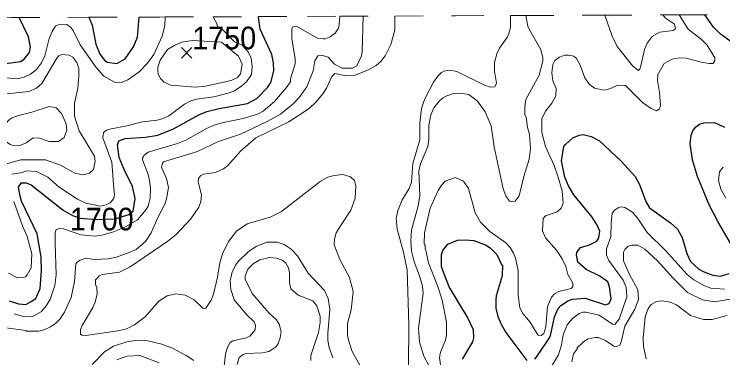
# Model space of a CAD drawing. Extents: x 423 to 448.8, y 7456.3 to 7484.
# Drawn here: x 436.1 to 438.607, y 7482.784 to 7484 of the extents above; entities that cross this region are included whole.
import ezdxf
from ezdxf.enums import TextEntityAlignment as Align

# ---------------------------------------------------------------- set-up
doc = ezdxf.new("R2010")
doc.units = 0
doc.header["$LTSCALE"] = 0.032
doc.linetypes.add('SHORT_DASHED', pattern=[2.7, 1.5, -1.2])
for name, color, linetype, lineweight in [('1', 7, 'Continuous', 25), ('2', 7, 'Continuous', 13), ('21', 7, 'Continuous', 25), ('22', 7, 'SHORT_DASHED', 13)]:
    doc.layers.add(name, color=color, linetype=linetype, lineweight=lineweight)
doc.layers.add('61', color=7, linetype='Continuous')

msp = doc.modelspace()

# ---------------------------------------------------------------- linework, layer by layer
at = {"layer": '1'}
for points in [[(436.07, 7483.825), (436.1226, 7483.8327), (436.1357, 7483.8412), (436.1535, 7483.8645), (436.1574, 7483.883), (436.1504, 7483.9201), (436.1172, 7483.9877)], [(436.0824, 7482.9858), (436.1148, 7482.975), (436.1411, 7482.9719), (436.1604, 7482.9827), (436.1759, 7482.9935), (436.1921, 7483.0291), (436.196, 7483.091), (436.1952, 7483.1405), (436.1806, 7483.2225), (436.1257, 7483.3385), (436.121, 7483.3555), (436.1156, 7483.388), (436.1241, 7483.4027), (436.1427, 7483.4035), (436.1597, 7483.3965), (436.2726, 7483.3068), (436.3067, 7483.2874), (436.3334, 7483.2784), (436.3915, 7483.2737), (436.4575, 7483.2757), (436.5055, 7483.2904), (436.5209, 7483.3028), (436.5279, 7483.3478), (436.5186, 7483.3896), (436.4884, 7483.4499), (436.4714, 7483.4932), (436.4652, 7483.5365), (436.4706, 7483.552), (436.4923, 7483.5597), (436.565, 7483.5643), (436.6083, 7483.5713), (436.664, 7483.5945), (436.7537, 7483.644), (436.7816, 7483.6556), (436.8249, 7483.6664), (436.9254, 7483.6842), (436.9587, 7483.7012), (436.9966, 7483.7399), (437.0081, 7483.7577), (437.0182, 7483.7995), (437.0175, 7483.8273), (437.012, 7483.8567), (436.9703, 7483.9464), (436.9647, 7483.9893), (436.9644, 7483.9913)], [(436.3642, 7483.9888), (436.3763, 7483.9604), (436.3886, 7483.8938), (436.4025, 7483.8583), (436.4196, 7483.8366), (436.4288, 7483.8296), (436.4629, 7483.8258), (436.4922, 7483.842), (436.5224, 7483.8846), (436.5356, 7483.9186), (436.5418, 7483.9895)], [(438.6495, 7483.893), (438.5984, 7483.9302), (438.5744, 7483.9541), (438.5439, 7483.9977)], [(438.651, 7483.1606), (438.5891, 7483.2658), (438.559, 7483.3246), (438.5172, 7483.4251), (438.4994, 7483.4839), (438.4916, 7483.5412), (438.4947, 7483.5721), (438.501, 7483.5876), (438.5102, 7483.5999), (438.5249, 7483.6107), (438.5404, 7483.6154), (438.5783, 7483.6169), (438.6131, 7483.5999)], [(438.0609, 7482.9865), (438.0748, 7482.9912), (438.1197, 7482.9943), (438.1924, 7482.9718), (438.2047, 7482.9765), (438.2117, 7482.992), (438.2062, 7483.0353), (438.2, 7483.0523), (438.1722, 7483.0732), (438.1235, 7483.0964), (438.0941, 7483.1227), (438.0895, 7483.1482), (438.0902, 7483.1567), (438.0949, 7483.1637), (438.1042, 7483.1745), (438.1351, 7483.183), (438.1614, 7483.1969), (438.1691, 7483.2078), (438.1722, 7483.2325), (438.163, 7483.2534), (438.1444, 7483.282), (438.0802, 7483.3602), (438.0609, 7483.3926), (438.0477, 7483.4236), (438.0369, 7483.4808), (438.0446, 7483.5311), (438.0508, 7483.5388), (438.0763, 7483.5628), (438.0995, 7483.572), (438.1135, 7483.5736), (438.1413, 7483.5667), (438.1707, 7483.5519), (438.2472, 7483.48), (438.2975, 7483.4251), (438.3122, 7483.3973), (438.3347, 7483.337), (438.3478, 7483.3145), (438.422, 7483.2619), (438.4468, 7483.2387), (438.4631, 7483.2101), (438.4801, 7483.1529), (438.4924, 7483.1242), (438.5226, 7483.0979), (438.5381, 7483.0887), (438.5714, 7483.0763), (438.5992, 7483.0724), (438.6301, 7483.0817)], [(437.6857, 7482.7785), (437.7229, 7482.8404), (437.7267, 7482.8543), (437.7252, 7482.8822), (437.7043, 7482.927), (437.6385, 7483.0353), (437.6161, 7483.0925), (437.6122, 7483.1065), (437.6122, 7483.1498), (437.6169, 7483.1637), (437.6339, 7483.1861), (437.6679, 7483.2), (437.6973, 7483.2016), (437.7267, 7483.1985), (437.77, 7483.1823), (437.7855, 7483.1722), (437.8079, 7483.1497), (437.8241, 7483.1142), (437.828, 7483.1111), (437.8265, 7483.074), (437.8056, 7483.0028), (437.8041, 7482.9874), (437.8041, 7482.9595), (437.811, 7482.9301), (437.8226, 7482.9023), (437.8396, 7482.8728), (437.9139, 7482.7746)], [(437.9417, 7482.7785), (437.9502, 7482.7901), (437.9959, 7482.8574), (438.0059, 7482.9007), (438.0121, 7482.9286), (438.0245, 7482.958), (438.0345, 7482.9688), (438.0609, 7482.9865)]]:
    msp.add_lwpolyline(points, dxfattribs=at)
at = {"layer": '2'}
for points in [[(437.3352, 7483.9928), (437.3315, 7483.8676), (437.3292, 7483.8521), (437.3122, 7483.8172), (437.2967, 7483.8088), (437.2603, 7483.8088), (437.2332, 7483.8234), (437.2108, 7483.8474), (437.1876, 7483.8552), (437.1745, 7483.8521), (437.1636, 7483.835), (437.1575, 7483.7995), (437.1358, 7483.7422), (437.1087, 7483.7051), (437.0871, 7483.6827), (437.0422, 7483.6455), (436.995, 7483.62), (436.9006, 7483.5751), (436.8233, 7483.5496), (436.749, 7483.514), (436.6284, 7483.4769), (436.6245, 7483.4723), (436.6214, 7483.4568), (436.6384, 7483.4189), (436.6454, 7483.3865), (436.6392, 7483.3462), (436.6331, 7483.3277), (436.6068, 7483.2781), (436.5843, 7483.2256), (436.5642, 7483.1954), (436.531, 7483.1675), (436.5093, 7483.1575), (436.4621, 7483.1397), (436.432, 7483.1335), (436.3825, 7483.132), (436.3531, 7483.1359), (436.333, 7483.1296), (436.3236, 7483.1234), (436.3175, 7483.1165), (436.3136, 7483.0539), (436.3012, 7482.9966), (436.278, 7482.9448), (436.261, 7482.9208), (436.2471, 7482.9061), (436.2285, 7482.8937), (436.2077, 7482.8837), (436.1875, 7482.8783), (436.1419, 7482.8783), (436.1419, 7482.8806), (436.07, 7482.8899)], [(436.8036, 7483.9906), (436.8163, 7483.9665), (436.8187, 7483.9549), (436.8397, 7483.943), (436.8795, 7483.9025), (436.9065, 7483.8897), (436.9283, 7483.8661), (436.9388, 7483.8443), (436.9417, 7483.8134), (436.9393, 7483.7863), (436.9215, 7483.7608), (436.9053, 7483.7461), (436.879, 7483.7291), (436.8574, 7483.7198), (436.8063, 7483.7074), (436.7444, 7483.6989), (436.7243, 7483.6927), (436.7027, 7483.6811), (436.647, 7483.6401), (436.6269, 7483.6301), (436.6052, 7483.6247), (436.5542, 7483.6192), (436.4938, 7483.603), (436.4428, 7483.5937), (436.426, 7483.5891), (436.426, 7483.589), (436.4164, 7483.5814), (436.4134, 7483.5628), (436.4459, 7483.4762), (436.4521, 7483.3834), (436.4552, 7483.3633), (436.4528, 7483.3477), (436.4389, 7483.3323), (436.4258, 7483.3246), (436.4041, 7483.3199), (436.3531, 7483.3315), (436.3237, 7483.3454), (436.2595, 7483.388), (436.2185, 7483.4228), (436.179, 7483.4429), (436.1427, 7483.4452), (436.1288, 7483.4398), (436.0916, 7483.4336)], [(436.0994, 7482.9394), (436.1365, 7482.9293), (436.1658, 7482.9301), (436.1968, 7482.9479), (436.213, 7482.9672), (436.227, 7482.9904), (436.2432, 7483.0399), (436.2479, 7483.0771), (436.2448, 7483.1885), (436.2448, 7483.2256), (436.2478, 7483.2379), (436.2618, 7483.2418), (436.2742, 7483.2402), (436.3361, 7483.2186), (436.3856, 7483.2147), (436.4103, 7483.2178), (436.4474, 7483.2279), (436.4895, 7483.245), (436.5364, 7483.2719), (436.5673, 7483.3083), (436.5735, 7483.3199), (436.5812, 7483.3493), (436.582, 7483.3818), (436.5789, 7483.4112), (436.5742, 7483.4329), (436.5541, 7483.4839), (436.5541, 7483.4908), (436.5575, 7483.4963), (436.5603, 7483.5009), (436.5743, 7483.511), (436.6779, 7483.5419), (436.7073, 7483.5543), (436.78, 7483.5953), (436.8079, 7483.6069), (436.8388, 7483.6161), (436.91, 7483.6301), (436.961, 7483.6463), (436.9803, 7483.6572), (437.0205, 7483.6904), (437.0623, 7483.7391), (437.077, 7483.7608), (437.0778, 7483.7716), (437.094, 7483.8242), (437.094, 7483.8428), (437.0824, 7483.9124), (437.0817, 7483.9479), (437.0848, 7483.9541), (437.0909, 7483.9565), (437.1018, 7483.9549), (437.1729, 7483.9155), (437.193, 7483.9124), (437.2, 7483.9124), (437.2178, 7483.9201), (437.2356, 7483.9325), (437.2428, 7483.9433), (437.2472, 7483.9503), (437.2503, 7483.9619), (437.2519, 7483.9925)], [(436.466, 7482.8791), (436.3531, 7482.8628), (436.3399, 7482.8636), (436.3345, 7482.8674), (436.3345, 7482.8837), (436.3399, 7482.8976), (436.377, 7482.9595), (436.3863, 7482.9812), (436.3933, 7483.0106), (436.3925, 7483.0322), (436.3871, 7483.043), (436.3871, 7483.0593), (436.3917, 7483.0647), (436.401, 7483.0739), (436.4119, 7483.0786), (436.4722, 7483.0871), (436.5101, 7483.1057), (436.6438, 7483.1969), (436.6725, 7483.2201), (436.7251, 7483.2758), (436.7529, 7483.3168), (436.7599, 7483.337), (436.7622, 7483.3594), (436.7506, 7483.4081), (436.7521, 7483.4189), (436.7591, 7483.4274), (436.7707, 7483.4336), (436.8125, 7483.4398), (436.8403, 7483.4522), (436.8558, 7483.4646), (436.9014, 7483.5164), (436.9548, 7483.5628), (437.0716, 7483.6192), (437.1435, 7483.6664), (437.1667, 7483.6881), (437.1915, 7483.7175), (437.2046, 7483.7376), (437.2239, 7483.7794), (437.234, 7483.7894), (437.2735, 7483.7817), (437.3029, 7483.7832), (437.3539, 7483.8026), (437.381, 7483.8188), (437.3972, 7483.8327), (437.4127, 7483.8521), (437.4328, 7483.8923), (437.4467, 7483.9433), (437.4472, 7483.9933)], [(436.6238, 7483.9217), (436.6331, 7483.9588), (436.6343, 7483.9899)], [(437.8562, 7483.995), (437.8559, 7483.9526), (437.8505, 7483.931), (437.8458, 7483.9201), (437.8172, 7483.8799), (437.8079, 7483.8598), (437.7994, 7483.8289), (437.7994, 7483.7979), (437.8064, 7483.7562), (437.8002, 7483.7422), (437.784, 7483.7414), (437.7639, 7483.7484), (437.6656, 7483.7971), (437.6417, 7483.8018), (437.6199, 7483.7979), (437.6123, 7483.7933), (437.5983, 7483.7801), (437.5836, 7483.7593), (437.5519, 7483.6974), (437.5411, 7483.6665), (437.5349, 7483.6154), (437.5349, 7483.5551), (437.5109, 7483.4715), (437.5055, 7483.405), (437.497, 7483.3834), (437.4722, 7483.3431), (437.456, 7483.3014), (437.4545, 7483.2905), (437.4514, 7483.2797), (437.4545, 7483.2395), (437.4777, 7483.1575), (437.49, 7483.0956), (437.4962, 7482.9007), (437.4947, 7482.7553)], [(438.4524, 7483.9974), (438.4847, 7483.9464), (438.5319, 7483.9101), (438.552, 7483.89), (438.5791, 7483.8451), (438.5791, 7483.8382), (438.5779, 7483.8324), (438.5778, 7483.8325), (438.5729, 7483.8258), (438.559, 7483.825), (438.5311, 7483.8304), (438.4785, 7483.8443), (438.4538, 7483.8451), (438.4275, 7483.8412), (438.3996, 7483.825), (438.3779, 7483.7863), (438.3764, 7483.7655), (438.3834, 7483.7221), (438.3865, 7483.6773), (438.3841, 7483.668), (438.3825, 7483.6635), (438.3731, 7483.6575), (438.3532, 7483.6656), (438.323, 7483.6873), (438.2635, 7483.7476), (438.2357, 7483.7492), (438.2063, 7483.7353), (438.1877, 7483.7314), (438.1537, 7483.7383), (438.1343, 7483.7523), (438.1188, 7483.7747), (438.1026, 7483.8196), (438.0895, 7483.8428), (438.0802, 7483.8513), (438.0609, 7483.8552), (438.0469, 7483.8544), (438.0291, 7483.8478), (438.0129, 7483.8358), (438.0052, 7483.8219), (438.0021, 7483.7918), (438.0059, 7483.7639), (438.0175, 7483.7368), (438.016, 7483.7113), (438.0021, 7483.685), (437.9812, 7483.6579), (437.9672, 7483.6301), (437.9665, 7483.5813), (437.9804, 7483.5319), (438.0106, 7483.4646), (438.0237, 7483.4267), (438.0392, 7483.3741), (438.0423, 7483.3308), (438.0353, 7483.3138), (438.0214, 7483.2998), (437.9804, 7483.2859), (437.9711, 7483.2766), (437.9696, 7483.2333), (437.9804, 7483.2086), (438.0183, 7483.1644), (438.0392, 7483.1343), (438.0516, 7483.1065), (438.0593, 7483.0786), (438.0763, 7483.0476), (438.0771, 7483.0353), (438.0701, 7483.0291), (438.0268, 7483.0183), (438.0113, 7483.0098), (438.0005, 7482.9989), (437.9866, 7482.9657), (437.9812, 7482.893), (437.9742, 7482.8698), (437.9642, 7482.8628), (437.9541, 7482.8643), (437.9409, 7482.8837), (437.9255, 7482.91), (437.8999, 7482.9401), (437.8892, 7482.9611), (437.883, 7483.0059), (437.883, 7483.0925), (437.8737, 7483.1359), (437.8667, 7483.1544), (437.8551, 7483.1745), (437.8396, 7483.1907), (437.7832, 7483.2302), (437.7499, 7483.2642), (437.7314, 7483.2967), (437.7074, 7483.3834), (437.6896, 7483.4089), (437.6618, 7483.422), (437.6246, 7483.4089), (437.613, 7483.3957), (437.6006, 7483.3756), (437.572, 7483.3138), (437.5511, 7483.2256), (437.5504, 7483.1869), (437.5535, 7483.1823), (437.5535, 7483.1699), (437.5558, 7483.1691), (437.5658, 7483.1204), (437.5998, 7483.0322), (437.6138, 7482.9874)], [(437.5674, 7483.6061), (437.5743, 7483.6432), (437.5852, 7483.668), (437.6045, 7483.6927), (437.6153, 7483.7028), (437.6308, 7483.7113), (437.654, 7483.719), (437.6788, 7483.7206), (437.7082, 7483.7159), (437.7391, 7483.6919), (437.7661, 7483.6541), (437.7871, 7483.6046), (437.7986, 7483.5303), (437.8304, 7483.3818), (437.8397, 7483.3571), (437.852, 7483.3385), (437.859, 7483.3362), (437.8729, 7483.3385), (437.8868, 7483.357), (437.9031, 7483.4251), (437.9224, 7483.487), (437.9263, 7483.5241), (437.9232, 7483.5736), (437.9162, 7483.5984), (437.9116, 7483.6355), (437.9062, 7483.6432), (437.9062, 7483.6726), (437.91, 7483.6974), (437.9572, 7483.784), (437.9704, 7483.8335), (437.9704, 7483.8459), (437.9634, 7483.8753), (437.9232, 7483.9449), (437.917, 7483.9573), (437.9097, 7483.9952)], [(438.1893, 7483.9963), (438.2156, 7483.9217), (438.2333, 7483.8853), (438.289, 7483.8157), (438.3084, 7483.801), (438.3138, 7483.8057), (438.3177, 7483.8165), (438.33, 7483.8753), (438.3393, 7483.8969), (438.3571, 7483.9209), (438.3842, 7483.9364), (438.4321, 7483.9418), (438.4398, 7483.9487), (438.436, 7483.9642), (438.405, 7483.9859), (438.3952, 7483.9971)], [(436.0731, 7483.7747), (436.1087, 7483.7716), (436.135, 7483.777), (436.1581, 7483.7879), (436.179, 7483.8041), (436.196, 7483.8273), (436.2077, 7483.8521), (436.2239, 7483.914), (436.2339, 7483.9387), (436.2463, 7483.9572), (436.2618, 7483.965), (436.2865, 7483.9635), (436.2989, 7483.9534), (436.309, 7483.9426), (436.3337, 7483.8908), (436.3894, 7483.8111), (436.4172, 7483.7801), (436.4567, 7483.7585), (436.4815, 7483.7593), (436.5016, 7483.7677), (436.5418, 7483.7956), (436.5719, 7483.8265), (436.5944, 7483.8567), (436.6238, 7483.9217)], [(436.0514, 7483.7152), (436.1519, 7483.7267), (436.179, 7483.7376), (436.1976, 7483.7546), (436.2502, 7483.8443), (436.2579, 7483.8528), (436.268, 7483.8567), (436.2943, 7483.8544), (436.3074, 7483.8482), (436.3213, 7483.8288), (436.3283, 7483.8072), (436.3291, 7483.7809), (436.3252, 7483.7376), (436.3136, 7483.685), (436.3128, 7483.6386), (436.3299, 7483.5876), (436.384, 7483.497), (436.3863, 7483.4793), (436.3809, 7483.4506), (436.3662, 7483.4375), (436.3422, 7483.4313), (436.3144, 7483.4375), (436.2641, 7483.4653), (436.2108, 7483.4839), (436.1226, 7483.4839), (436.0607, 7483.4669)], [(437.6022, 7482.6903), (437.5496, 7482.7893), (437.5334, 7482.8388), (437.531, 7482.8883), (437.5473, 7483.0121), (437.5442, 7483.0369), (437.5341, 7483.074), (437.5148, 7483.1235), (437.5055, 7483.1606), (437.5032, 7483.1977), (437.5055, 7483.2349), (437.5287, 7483.3215), (437.5349, 7483.3586), (437.5318, 7483.4452), (437.538, 7483.47), (437.5635, 7483.5319), (437.5674, 7483.5566), (437.5674, 7483.6061)], [(438.6185, 7483.3493), (438.6007, 7483.3803), (438.5915, 7483.4112), (438.5961, 7483.4421), (438.6084, 7483.4584)], [(437.34, 7482.7259), (437.2959, 7482.8064), (437.2828, 7482.8466), (437.2797, 7482.8651), (437.2797, 7482.9054), (437.292, 7482.9533), (437.299, 7483.0167), (437.2974, 7483.0276), (437.2859, 7483.0678), (437.2526, 7483.1312), (437.2325, 7483.1838), (437.2333, 7483.2039), (437.2394, 7483.2256), (437.2565, 7483.2542), (437.2905, 7483.3068), (437.306, 7483.3493), (437.3091, 7483.3926), (437.3044, 7483.4112), (437.2897, 7483.4243), (437.2627, 7483.4321), (437.2317, 7483.429), (437.2101, 7483.4228), (437.183, 7483.4073), (437.0461, 7483.3013), (437.0059, 7483.282), (436.9239, 7483.258), (436.886, 7483.2325), (436.8581, 7483.1954), (436.8364, 7483.1513), (436.8272, 7483.1204), (436.8194, 7483.0693), (436.8048, 7483.009), (436.797, 7482.9874), (436.7777, 7482.9595), (436.7684, 7482.9579), (436.7367, 7482.9889), (436.705, 7483.0051), (436.6717, 7483.0098), (436.6408, 7483.0036), (436.6121, 7482.9843), (436.5627, 7482.9293), (436.5255, 7482.9007), (436.4969, 7482.8868), (436.466, 7482.8791)], [(436.0986, 7483.337), (436.1288, 7483.2503), (436.1458, 7483.2132), (436.162, 7483.1513), (436.1604, 7483.1018), (436.1458, 7483.0771), (436.1396, 7483.0701), (436.1319, 7483.0677), (436.111, 7483.0662), (436.0793, 7483.0832)], [(437.9966, 7482.746), (438.0253, 7482.794), (438.0369, 7482.8296), (438.0423, 7482.8651), (438.0562, 7482.9007), (438.0755, 7482.9231), (438.0995, 7482.9401), (438.1119, 7482.9448), (438.1227, 7482.9448), (438.1692, 7482.9348), (438.2171, 7482.9023), (438.2248, 7482.9015), (438.2403, 7482.92), (438.2681, 7482.9997), (438.2651, 7483.0338), (438.255, 7483.0585), (438.2039, 7483.1281), (438.1962, 7483.1474), (438.1954, 7483.1691), (438.2109, 7483.2117), (438.2117, 7483.2596), (438.2163, 7483.2952), (438.224, 7483.306), (438.2395, 7483.316), (438.248, 7483.3184), (438.2604, 7483.3153), (438.2875, 7483.299), (438.3068, 7483.2766), (438.3401, 7483.2271), (438.405, 7483.1637), (438.4808, 7483.0786), (438.5048, 7483.0593), (438.5404, 7483.0391), (438.5652, 7483.0307), (438.6131, 7483.0268)], [(436.9564, 7483.1776), (436.9935, 7483.1931), (437.0306, 7483.1931), (437.0554, 7483.1846), (437.0801, 7483.1683), (437.1025, 7483.1451), (437.1396, 7483.0833), (437.1984, 7483.0221), (437.2108, 7482.9935), (437.2162, 7482.9564), (437.2101, 7482.8698), (437.2101, 7482.845), (437.2147, 7482.8203), (437.227, 7482.7832)], [(438.4306, 7483.0662), (438.3764, 7483.1273), (438.3316, 7483.1683), (438.306, 7483.1823), (438.2852, 7483.1823), (438.2727, 7483.1784), (438.2604, 7483.1675), (438.2558, 7483.1575), (438.2558, 7483.1265), (438.2774, 7483.0786), (438.3068, 7483.0245), (438.3084, 7482.9904), (438.296, 7482.9564), (438.2604, 7482.896), (438.248, 7482.8404), (438.2426, 7482.828), (438.2326, 7482.8241), (438.2217, 7482.8249), (438.1923, 7482.845), (438.1661, 7482.8551), (438.1568, 7482.8559), (438.1305, 7482.8504), (438.115, 7482.8411), (438.091, 7482.8179), (438.0926, 7482.8164), (438.0794, 7482.7978), (438.0732, 7482.7692)], [(436.8403, 7482.7336), (436.8481, 7482.7971), (436.8543, 7482.8218), (436.8643, 7482.838), (436.8736, 7482.8435), (436.9208, 7482.8543), (436.9339, 7482.8605), (436.9525, 7482.8829), (436.9531, 7482.8996), (436.9486, 7482.9116), (436.9231, 7482.9355), (436.8782, 7482.9889), (436.8666, 7483.026), (436.8635, 7483.0562), (436.8712, 7483.0879), (436.8844, 7483.1127), (436.8929, 7483.125), (436.9285, 7483.1598), (436.9564, 7483.1776)], [(436.8883, 7482.76), (436.896, 7482.7847), (436.9099, 7482.7955), (436.9208, 7482.7994), (436.978, 7482.8017), (437.0012, 7482.8056), (437.0236, 7482.8202), (437.0322, 7482.8303), (437.0414, 7482.8543), (437.0445, 7482.876), (437.0375, 7482.9023), (437.0283, 7482.9177), (437.0004, 7482.9432), (436.9424, 7483.0113), (436.9177, 7483.0616), (436.9177, 7483.074), (436.9269, 7483.0972), (436.9471, 7483.118), (436.9687, 7483.1304), (437.0028, 7483.1389), (437.0275, 7483.1366), (437.0507, 7483.1281), (437.0608, 7483.1188), (437.0708, 7483.1018), (437.0739, 7483.0848), (437.0739, 7483.0508), (437.0785, 7483.0283), (437.1041, 7483.0051), (437.1567, 7482.9858), (437.1706, 7482.9672), (437.1822, 7482.9317), (437.183, 7482.9085), (437.1768, 7482.8729), (437.1497, 7482.7924), (437.1497, 7482.7746)], [(438.6518, 7482.9951), (438.5791, 7482.9819), (438.5358, 7482.9889), (438.4824, 7483.0152), (438.4306, 7483.0662)], [(437.6138, 7482.9874), (437.6293, 7482.91), (437.6293, 7482.8651), (437.6262, 7482.8466), (437.6084, 7482.8033), (437.6045, 7482.7847), (437.6099, 7482.7507)], [(438.3362, 7482.7801), (438.3269, 7482.8234), (438.3254, 7482.8543), (438.3323, 7482.9286), (438.3431, 7482.958), (438.354, 7482.9726), (438.3725, 7482.9827), (438.3919, 7482.9858), (438.4213, 7482.9812), (438.443, 7482.9711), (438.4932, 7482.9332), (438.5389, 7482.9193), (438.5698, 7482.9193), (438.6224, 7482.9332)], [(436.3762, 7482.76), (436.4196, 7482.8048), (436.4513, 7482.8249), (436.4985, 7482.8404), (436.5356, 7482.8458), (436.5727, 7482.8442), (436.6222, 7482.8319), (436.6594, 7482.8179), (436.7089, 7482.7916), (436.7359, 7482.7746)], [(436.4629, 7482.777), (436.4985, 7482.7893), (436.5449, 7482.7916), (436.6129, 7482.7661)]]:
    msp.add_lwpolyline(points, dxfattribs=at)
for points in [[(436.6423, 7483.8752), (436.6686, 7483.8907), (436.6934, 7483.9008), (436.7305, 7483.907), (436.8339, 7483.9006), (436.8937, 7483.8513), (436.9069, 7483.8234), (436.9007, 7483.7887), (436.8898, 7483.7763), (436.8681, 7483.7654), (436.7769, 7483.7453), (436.7398, 7483.7414), (436.6532, 7483.7484), (436.6292, 7483.76), (436.6175, 7483.7724), (436.6098, 7483.7871), (436.6083, 7483.7995), (436.6083, 7483.8119), (436.616, 7483.8366)], [(436.1156, 7483.6409), (436.1628, 7483.6525), (436.2231, 7483.6726), (436.2479, 7483.668), (436.2672, 7483.6486), (436.2834, 7483.6123), (436.2858, 7483.5891), (436.2765, 7483.5636), (436.2564, 7483.5496), (436.2463, 7483.5489), (436.2231, 7483.5496), (436.1891, 7483.5605), (436.1674, 7483.562), (436.1426, 7483.5442), (436.1195, 7483.535), (436.0994, 7483.5334), (436.0855, 7483.5381), (436.0607, 7483.5558), (436.0545, 7483.569), (436.0514, 7483.5876), (436.0545, 7483.5968), (436.0816, 7483.6254), (436.0924, 7483.6332)]]:
    msp.add_lwpolyline(points, close=True, dxfattribs=at)
at = {"layer": '21'}
for p, q in [((436.6913, 7483.8821), (436.7288, 7483.8446)), ((436.7288, 7483.8821), (436.6913, 7483.8446))]:
    msp.add_line(p, q, dxfattribs=at)
at = {"layer": '22'}
for points in [[(436.0367, 7483.9874), (436.09, 7483.9876), (436.3642, 7483.9888), (436.5418, 7483.9895)], [(436.5418, 7483.9895), (436.6139, 7483.9898), (436.6343, 7483.9899), (436.8036, 7483.9906), (436.9644, 7483.9913)], [(436.9644, 7483.9913), (437.1378, 7483.992), (437.2519, 7483.9925), (437.4472, 7483.9933)], [(437.4472, 7483.9933), (437.6616, 7483.9942), (437.8562, 7483.995), (437.9097, 7483.9952)], [(437.9097, 7483.9952), (438.1855, 7483.9963), (438.4524, 7483.9974)], [(438.4524, 7483.9974), (438.7093, 7483.9984), (438.9296, 7483.9993), (439.0787, 7483.9999)]]:
    msp.add_lwpolyline(points, dxfattribs=at)

# ---------------------------------------------------------------- texts
at = {"layer": '61', "width": 0.95}
for s, p in [('1750', (436.8431, 7483.8756)), ('1700', (436.4095, 7483.2347))]:
    msp.add_text(s, height=0.08, dxfattribs=at).set_placement(p, align=Align.CENTER)

doc.saveas('drawing.dxf')
